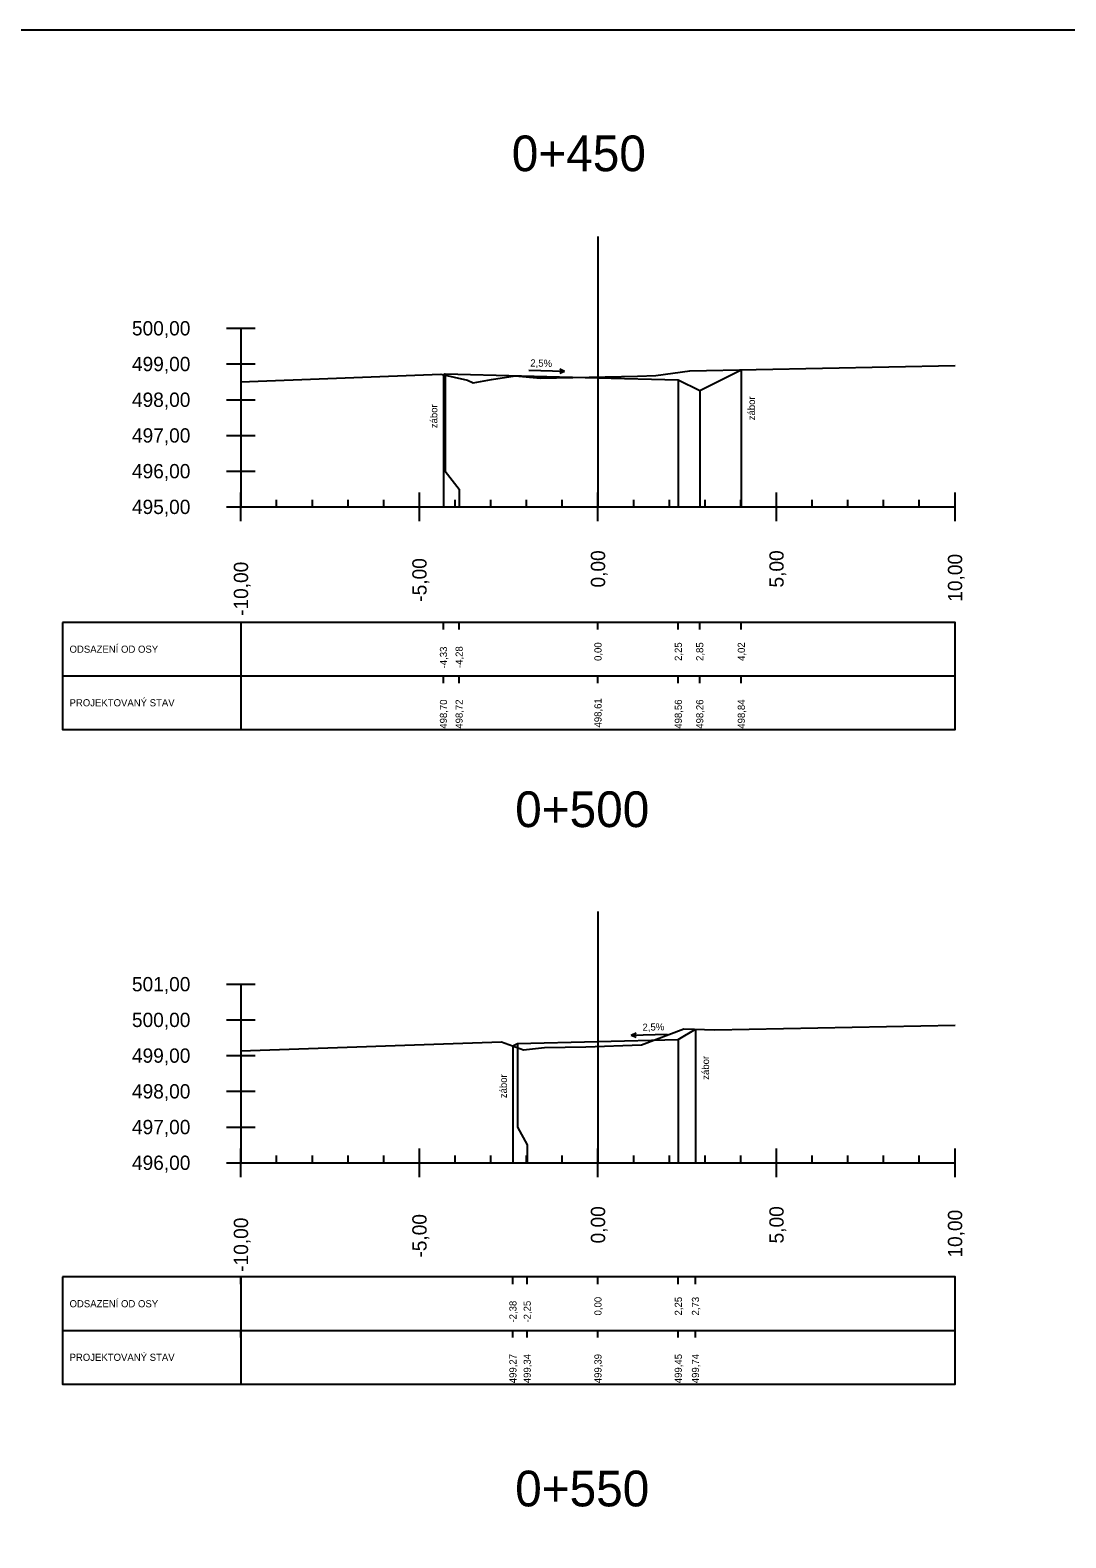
# Model space of a CAD drawing. Extents: x -631407 to -631215, y -1089700 to -1088598.
# Drawn here: x -631374.65 to -631345.64, y -1088807.44 to -1088765.23 of the extents above; entities that cross this region are included whole.
import ezdxf

# ---------------------------------------------------------------- set-up
doc = ezdxf.new("R2010")
doc.units = 0
for name, color, linetype in [('08_LEGENDA_HV', 7, 'Continuous'), ('59', 7, 'Continuous'), ('NIVELETA_VYSKY', 7, 'Continuous'), ('REZ_BODY', 7, 'Continuous'), ('REZ_ODSTUPY', 7, 'Continuous'), ('REZ_POPIS', 7, 'Continuous'), ('REZ_RAMY', 7, 'Continuous'), ('REZ_STANICENI', 7, 'Continuous'), ('REZ_SVISLE', 7, 'Continuous'), ('REZ_TENKA', 7, 'Continuous'), ('REZ_TLUSTA', 7, 'Continuous'), ('TABULKA_POPIS', 7, 'Continuous'), ('TEREN', 7, 'Continuous'), ('zábor', 7, 'Continuous')]:
    doc.layers.add(name, color=color, linetype=linetype)

msp = doc.modelspace()

# ---------------------------------------------------------------- linework, layer by layer
at = {"layer": '08_LEGENDA_HV'}
msp.add_lwpolyline([(-631215.384, -1088943.435), (-631215.384, -1088765.235), (-631407.014, -1088765.235), (-631407.014, -1088943.435)], close=True, dxfattribs=at)
at = {"layer": '59'}
for p, q in [((-631369.144, -1088773.581), (-631368.344, -1088773.581)), ((-631368.744, -1088773.581), (-631368.744, -1088778.581)), ((-631369.144, -1088774.581), (-631368.344, -1088774.581)), ((-631369.144, -1088775.581), (-631368.344, -1088775.581)), ((-631369.144, -1088776.581), (-631368.344, -1088776.581)), ((-631369.144, -1088777.581), (-631368.344, -1088777.581)), ((-631369.144, -1088778.581), (-631368.344, -1088778.581)), ((-631369.144, -1088791.943), (-631368.344, -1088791.943)), ((-631368.744, -1088791.943), (-631368.744, -1088796.943)), ((-631369.144, -1088792.943), (-631368.344, -1088792.943)), ((-631369.144, -1088793.943), (-631368.344, -1088793.943)), ((-631369.144, -1088794.943), (-631368.344, -1088794.943)), ((-631369.144, -1088795.943), (-631368.344, -1088795.943)), ((-631369.144, -1088796.943), (-631368.344, -1088796.943))]:
    msp.add_line(p, q, dxfattribs=at)
at = {"layer": 'REZ_RAMY'}
for p, q in [((-631373.744, -1088781.815), (-631373.744, -1088784.815)), ((-631368.744, -1088781.815), (-631368.744, -1088784.815)), ((-631363.072, -1088782.015), (-631363.072, -1088781.815)), ((-631362.633, -1088782.015), (-631362.633, -1088781.815)), ((-631358.744, -1088782.015), (-631358.744, -1088781.815)), ((-631356.494, -1088782.015), (-631356.494, -1088781.815)), ((-631355.894, -1088782.015), (-631355.894, -1088781.815)), ((-631354.729, -1088782.015), (-631354.729, -1088781.815)), ((-631373.744, -1088783.315), (-631348.744, -1088783.315)), ((-631363.072, -1088783.515), (-631363.072, -1088783.315)), ((-631362.633, -1088783.515), (-631362.633, -1088783.315)), ((-631358.744, -1088783.515), (-631358.744, -1088783.315)), ((-631356.494, -1088783.515), (-631356.494, -1088783.315)), ((-631355.894, -1088783.515), (-631355.894, -1088783.315)), ((-631354.729, -1088783.515), (-631354.729, -1088783.315)), ((-631373.744, -1088800.139), (-631373.744, -1088803.139)), ((-631368.744, -1088800.139), (-631368.744, -1088803.139)), ((-631368.744, -1088800.339), (-631368.744, -1088800.139)), ((-631361.126, -1088800.339), (-631361.126, -1088800.139)), ((-631360.726, -1088800.339), (-631360.726, -1088800.139)), ((-631358.744, -1088800.339), (-631358.744, -1088800.139)), ((-631356.494, -1088800.339), (-631356.494, -1088800.139)), ((-631356.014, -1088800.339), (-631356.014, -1088800.139)), ((-631373.744, -1088801.639), (-631348.744, -1088801.639)), ((-631368.744, -1088801.839), (-631368.744, -1088801.639)), ((-631361.126, -1088801.839), (-631361.126, -1088801.639)), ((-631360.726, -1088801.839), (-631360.726, -1088801.639)), ((-631358.744, -1088801.839), (-631358.744, -1088801.639)), ((-631356.494, -1088801.839), (-631356.494, -1088801.639)), ((-631356.014, -1088801.839), (-631356.014, -1088801.639))]:
    msp.add_line(p, q, dxfattribs=at)
for points in [[(-631373.744, -1088781.815), (-631373.744, -1088784.815), (-631348.744, -1088784.815), (-631348.744, -1088781.815)], [(-631373.744, -1088800.139), (-631373.744, -1088803.139), (-631348.744, -1088803.139), (-631348.744, -1088800.139)]]:
    msp.add_lwpolyline(points, close=True, dxfattribs=at)
at = {"layer": 'REZ_SVISLE'}
for points in [[(-631363.072, -1088774.885), (-631363.072, -1088777.581), (-631363.072, -1088778.081), (-631363.072, -1088778.581)], [(-631363.023, -1088774.861), (-631363.023, -1088777.581), (-631362.633, -1088778.081), (-631362.633, -1088778.581)], [(-631358.744, -1088774.968), (-631358.744, -1088777.581), (-631358.744, -1088778.081), (-631358.744, -1088778.581)], [(-631356.494, -1088775.024), (-631356.494, -1088777.581), (-631356.494, -1088778.081), (-631356.494, -1088778.581)], [(-631354.729, -1088774.741), (-631354.729, -1088777.581), (-631354.729, -1088778.081), (-631354.729, -1088778.581)], [(-631355.894, -1088775.324), (-631355.894, -1088777.581), (-631355.894, -1088778.081), (-631355.894, -1088778.581)], [(-631356.014, -1088793.206), (-631356.014, -1088795.943), (-631356.014, -1088796.443), (-631356.014, -1088796.943)], [(-631360.994, -1088793.606), (-631360.994, -1088795.943), (-631360.726, -1088796.443), (-631360.726, -1088796.943)], [(-631358.744, -1088793.55), (-631358.744, -1088795.943), (-631358.744, -1088796.443), (-631358.744, -1088796.943)], [(-631356.494, -1088793.494), (-631356.494, -1088795.943), (-631356.494, -1088796.443), (-631356.494, -1088796.943)], [(-631361.126, -1088793.672), (-631361.126, -1088795.943), (-631361.126, -1088796.443), (-631361.126, -1088796.943)]]:
    msp.add_lwpolyline(points, dxfattribs=at)
at = {"layer": 'REZ_TENKA'}
for p, q in [((-631367.744, -1088778.581), (-631367.744, -1088778.381)), ((-631366.744, -1088778.581), (-631366.744, -1088778.381)), ((-631365.744, -1088778.581), (-631365.744, -1088778.381)), ((-631364.744, -1088778.581), (-631364.744, -1088778.381)), ((-631362.744, -1088778.581), (-631362.744, -1088778.381)), ((-631361.744, -1088778.581), (-631361.744, -1088778.381)), ((-631360.744, -1088778.581), (-631360.744, -1088778.381)), ((-631359.744, -1088778.581), (-631359.744, -1088778.381)), ((-631357.744, -1088778.581), (-631357.744, -1088778.381)), ((-631356.744, -1088778.581), (-631356.744, -1088778.381)), ((-631355.744, -1088778.581), (-631355.744, -1088778.381)), ((-631354.744, -1088778.581), (-631354.744, -1088778.381)), ((-631352.744, -1088778.581), (-631352.744, -1088778.381)), ((-631351.744, -1088778.581), (-631351.744, -1088778.381)), ((-631350.744, -1088778.581), (-631350.744, -1088778.381)), ((-631349.744, -1088778.581), (-631349.744, -1088778.381)), ((-631367.744, -1088796.943), (-631367.744, -1088796.743)), ((-631366.744, -1088796.943), (-631366.744, -1088796.743)), ((-631365.744, -1088796.943), (-631365.744, -1088796.743)), ((-631364.744, -1088796.943), (-631364.744, -1088796.743)), ((-631362.744, -1088796.943), (-631362.744, -1088796.743)), ((-631361.744, -1088796.943), (-631361.744, -1088796.743)), ((-631360.744, -1088796.943), (-631360.744, -1088796.743)), ((-631359.744, -1088796.943), (-631359.744, -1088796.743)), ((-631357.744, -1088796.943), (-631357.744, -1088796.743)), ((-631356.744, -1088796.943), (-631356.744, -1088796.743)), ((-631355.744, -1088796.943), (-631355.744, -1088796.743)), ((-631354.744, -1088796.943), (-631354.744, -1088796.743)), ((-631352.744, -1088796.943), (-631352.744, -1088796.743)), ((-631351.744, -1088796.943), (-631351.744, -1088796.743)), ((-631350.744, -1088796.943), (-631350.744, -1088796.743)), ((-631349.744, -1088796.943), (-631349.744, -1088796.743))]:
    msp.add_line(p, q, dxfattribs=at)
at = {"layer": 'REZ_TLUSTA'}
for p, q in [((-631358.744, -1088771.008), (-631358.744, -1088778.581)), ((-631368.744, -1088778.981), (-631368.744, -1088778.181)), ((-631363.744, -1088778.981), (-631363.744, -1088778.181)), ((-631358.744, -1088778.981), (-631358.744, -1088778.181)), ((-631353.744, -1088778.981), (-631353.744, -1088778.181)), ((-631348.744, -1088778.981), (-631348.744, -1088778.181)), ((-631368.744, -1088778.581), (-631348.744, -1088778.581)), ((-631358.744, -1088789.911), (-631358.744, -1088796.943)), ((-631368.744, -1088797.343), (-631368.744, -1088796.543)), ((-631363.744, -1088797.343), (-631363.744, -1088796.543)), ((-631358.744, -1088797.343), (-631358.744, -1088796.543)), ((-631353.744, -1088797.343), (-631353.744, -1088796.543)), ((-631348.744, -1088797.343), (-631348.744, -1088796.543)), ((-631368.744, -1088796.943), (-631348.744, -1088796.943))]:
    msp.add_line(p, q, dxfattribs=at)
at = {"layer": 'TEREN'}
for points in [[(-631368.744, -1088775.08), (-631363.142, -1088774.87), (-631362.395, -1088775.035), (-631362.237, -1088775.107), (-631361.722, -1088775.019), (-631361.063, -1088774.913), (-631360.357, -1088774.976), (-631357.639, -1088774.919), (-631357.124, -1088774.901), (-631356.167, -1088774.77), (-631348.744, -1088774.623)], [(-631363.072, -1088774.885), (-631363.023, -1088774.861), (-631358.744, -1088774.968), (-631356.494, -1088775.024), (-631355.894, -1088775.324), (-631354.729, -1088774.741)], [(-631368.744, -1088793.806), (-631361.447, -1088793.556), (-631360.834, -1088793.777), (-631360.241, -1088793.72), (-631359.086, -1088793.698), (-631357.522, -1088793.643), (-631356.343, -1088793.197), (-631355.473, -1088793.22), (-631348.744, -1088793.095)], [(-631361.126, -1088793.672), (-631360.994, -1088793.606), (-631358.744, -1088793.55), (-631356.494, -1088793.494), (-631356.014, -1088793.206)]]:
    msp.add_lwpolyline(points, dxfattribs=at)
at = {"layer": 'zábor'}
for p, q in [((-631359.677, -1088774.788), (-631360.685, -1088774.763)), ((-631359.677, -1088774.788), (-631359.816, -1088774.846)), ((-631359.677, -1088774.788), (-631359.813, -1088774.724)), ((-631357.811, -1088793.37), (-631357.674, -1088793.306)), ((-631357.811, -1088793.37), (-631356.803, -1088793.345)), ((-631357.811, -1088793.37), (-631357.671, -1088793.428))]:
    msp.add_line(p, q, dxfattribs=at)

# ---------------------------------------------------------------- texts
at = {"layer": 'NIVELETA_VYSKY'}
for s, p in [('498,61', (-631358.644, -1088784.757)), ('498,70', (-631362.972, -1088784.791)), ('498,72', (-631362.533, -1088784.791)), ('498,56', (-631356.394, -1088784.791)), ('498,26', (-631355.794, -1088784.791)), ('498,84', (-631354.629, -1088784.791)), ('499,27', (-631361.026, -1088803.115)), ('499,34', (-631360.626, -1088803.115)), ('499,39', (-631358.644, -1088803.115)), ('499,45', (-631356.394, -1088803.115)), ('499,74', (-631355.914, -1088803.115))]:
    msp.add_text(s, height=0.2, rotation=90, dxfattribs=at).set_placement(p)
at = {"layer": 'REZ_BODY'}
for s, p in [('-4,33', (-631362.972, -1088783.102)), ('-4,28', (-631362.533, -1088783.092)), ('0,00', (-631358.644, -1088782.894)), ('2,25', (-631356.394, -1088782.894)), ('2,85', (-631355.794, -1088782.894)), ('4,02', (-631354.629, -1088782.894)), ('-2,38', (-631361.026, -1088801.416)), ('-2,25', (-631360.626, -1088801.416)), ('0,00', (-631358.644, -1088801.218)), ('2,25', (-631356.394, -1088801.218)), ('2,73', (-631355.914, -1088801.218))]:
    msp.add_text(s, height=0.2, rotation=90, dxfattribs=at).set_placement(p)
at = {"layer": 'REZ_ODSTUPY'}
for s, p in [('-10,00', (-631368.544, -1088781.633)), ('-5,00', (-631363.544, -1088781.236)), ('0,00', (-631358.544, -1088780.839)), ('5,00', (-631353.544, -1088780.839)), ('10,00', (-631348.544, -1088781.236)), ('0,00', (-631358.544, -1088799.201)), ('5,00', (-631353.544, -1088799.201)), ('10,00', (-631348.544, -1088799.598)), ('-10,00', (-631368.544, -1088799.995)), ('-5,00', (-631363.544, -1088799.598))]:
    msp.add_text(s, height=0.4, rotation=90, dxfattribs=at).set_placement(p)
at = {"layer": 'REZ_POPIS'}
for s, p in [('500,00', (-631371.796, -1088773.781)), ('499,00', (-631371.796, -1088774.781)), ('498,00', (-631371.796, -1088775.781)), ('497,00', (-631371.796, -1088776.781)), ('496,00', (-631371.796, -1088777.781)), ('495,00', (-631371.796, -1088778.781)), ('501,00', (-631371.796, -1088792.143)), ('500,00', (-631371.796, -1088793.143)), ('499,00', (-631371.796, -1088794.143)), ('498,00', (-631371.796, -1088795.143)), ('497,00', (-631371.796, -1088796.143)), ('496,00', (-631371.796, -1088797.143))]:
    msp.add_text(s, height=0.4, dxfattribs=at).set_placement(p)
at = {"layer": 'REZ_STANICENI'}
for s, p in [('0+450', (-631361.158, -1088769.184)), ('0+500', (-631361.063, -1088787.546)), ('0+550', (-631361.063, -1088806.563))]:
    msp.add_text(s, height=1, dxfattribs=at).set_placement(p)
at = {"layer": 'TABULKA_POPIS'}
for s, p in [('ODSAZENÍ OD OSY', (-631373.544, -1088782.665)), ('PROJEKTOVANÝ STAV', (-631373.544, -1088784.165)), ('ODSAZENÍ OD OSY', (-631373.544, -1088800.989)), ('PROJEKTOVANÝ STAV', (-631373.544, -1088802.489))]:
    msp.add_text(s, height=0.2, dxfattribs=at).set_placement(p)
at = {"layer": 'zábor'}
for s, rotation, p in [('2,5%', 358.5679, (-631360.641, -1088774.651)), ('zábor', 90, (-631354.346, -1088776.156)), ('zábor', 90, (-631363.242, -1088776.379)), ('2,5%', 1.4321, (-631357.494, -1088793.249)), ('zábor', 90, (-631355.632, -1088794.62)), ('zábor', 90, (-631361.296, -1088795.136))]:
    msp.add_text(s, height=0.2, rotation=rotation, dxfattribs=at).set_placement(p)

doc.saveas('drawing.dxf')
